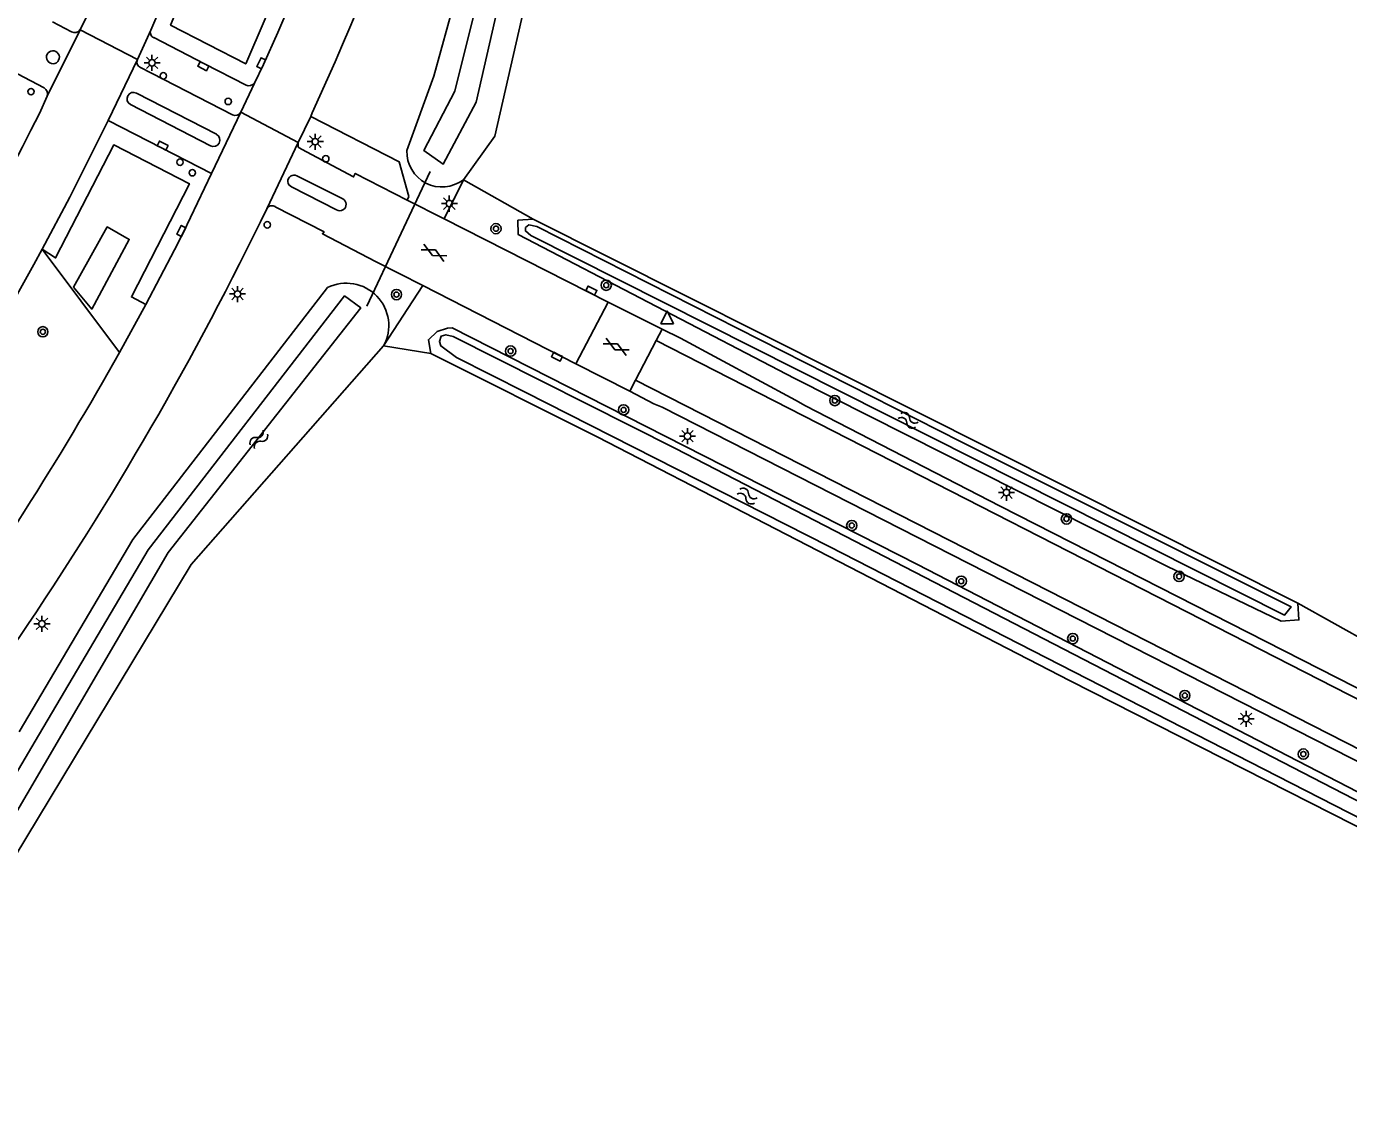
# Model space of a CAD drawing. Extents: x 128999 to 131010, y 395498 to 399007.
# Drawn here: x 129529.8 to 129632.7, y 398210.8 to 398294.6 of the extents above; entities that cross this region are included whole.
import ezdxf

# ---------------------------------------------------------------- set-up
doc = ezdxf.new("R2010")
doc.units = 0
for name, color, linetype in [('gg-knt-verharding', 7, 'Continuous'), ('gg-knt-verharding nz', 7, 'Continuous'), ('gg-kntw-bovenkant insteek waterloop', 7, 'Continuous'), ('gg-kntw-waterlijn', 7, 'Continuous'), ('gg-kwrk-duiker nz buis', 7, 'Continuous'), ('gt-grn-groengrens', 7, 'Continuous'), ('gt-grn-weggrens', 7, 'Continuous'), ('gt-symb-boom', 7, 'Continuous'), ('gt-symb-drukknoppaal', 7, 'Continuous'), ('gt-symb-gesloten verharding', 7, 'Continuous'), ('gt-symb-kolk', 7, 'Continuous'), ('gt-symb-lichtmast', 7, 'Continuous'), ('gt-symb-verkeersregelinstallatiepaal', 7, 'Continuous'), ('gt-symb-waterafsluiter', 7, 'Continuous'), ('gt-symb-watersymbool', 7, 'Continuous')]:
    doc.layers.add(name, color=color, linetype=linetype)

# ---------------------------------------------------------------- blocks, each defined once
blk = doc.blocks.new('gt0-BOOM')
at = {"layer": 'gt-symb-boom'}
for radius in [0.4, 0.2]:
    blk.add_circle((0, 0), radius, dxfattribs=at)
blk = doc.blocks.new('gt0-KOLK')
at = {"layer": 'gt-symb-kolk'}
blk.add_lwpolyline([(0, 0), (0.38, 0), (0.38, 0.4), (-0.38, 0.4), (-0.38, 0), (0, 0)], dxfattribs=at)
blk = doc.blocks.new('gt0-WA')
at = {"layer": 'gt-symb-watersymbool'}
for centre, start, end in [((-0.32, 0.02), 28.0725, 151.9275), ((0.43, 0.42), 208.0725, 331.9275), ((-0.32, -0.43), 28.0725, 151.9275), ((0.43, -0.03), 208.0725, 331.9275)]:
    blk.add_arc(centre, 0.425, start, end, dxfattribs=at)
blk = doc.blocks.new('gt0-LMAST')
at = {"layer": 'gt-symb-lichtmast'}
for p, q in [((-0.18, 0.17), (-0.45, 0.44)), ((-0.01, 0.25), (-0.01, 0.62)), ((0.17, 0.17), (0.44, 0.44)), ((-0.26, 0), (-0.63, 0)), ((-0.18, -0.18), (-0.45, -0.45)), ((-0.01, -0.25), (-0.01, -0.63)), ((0.44, -0.45), (0.17, -0.18)), ((0.24, 0), (0.62, 0))]:
    blk.add_line(p, q, dxfattribs=at)
blk.add_circle((-0.01, 0), 0.25, dxfattribs=at)
blk = doc.blocks.new('gt0-GESVH1')
at = {"layer": 'gt-symb-gesloten verharding'}
for p, q in [((-0.99, -0.26), (0.01, 0.24)), ((0.01, -0.26), (-0.99, 0.24)), ((0.01, 0.24), (1.01, -0.26)), ((1.01, 0.24), (0.01, -0.26))]:
    blk.add_line(p, q, dxfattribs=at)
blk = doc.blocks.new('gt0-WAFSL')
at = {"layer": 'gt-symb-waterafsluiter'}
for p, q in [((-0.5, -0.33), (0, 0.67)), ((0, 0.67), (0.5, -0.33)), ((0.5, -0.33), (-0.5, -0.33))]:
    blk.add_line(p, q, dxfattribs=at)
blk = doc.blocks.new('gt0-DPAAL')
at = {"layer": 'gt-symb-drukknoppaal'}
blk.add_circle((0, 0), 0.25, dxfattribs=at)
blk = doc.blocks.new('gt0-VIPAAL')
at = {"layer": 'gt-symb-verkeersregelinstallatiepaal'}
blk.add_circle((0, 0), 0.25, dxfattribs=at)

msp = doc.modelspace()

# ---------------------------------------------------------------- linework, layer by layer
at = {"layer": 'gg-knt-verharding'}
for p, q in [((129541.08, 398298.03), (129539.48, 398294.33)), ((129534.95, 398296.34), (129534, 398294.37)), ((129533.31, 398294.19), (129531.83, 398294.99)), ((129538.46, 398292.05), (129539.48, 398294.33)), ((129531.2, 398289.84), (129527.55, 398291.73)), ((129545.84, 398287.74), (129538.68, 398291.42)), ((129548.26, 398291.67), (129547.55, 398290.22)), ((129547.55, 398290.22), (129546.48, 398287.96)), ((129530.82, 398287.85), (129531.42, 398289.2)), ((129544.6, 398286.23), (129538.37, 398289.44)), ((129537.9, 398288.55), (129544.13, 398285.33)), ((129551.93, 398287.61), (129552.04, 398287.89)), ((129536.18, 398287.31), (129535.82, 398286.59)), ((129550.94, 398285.59), (129551.93, 398287.61)), ((129542.04, 398278.62), (129544.2, 398283.19)), ((129550.84, 398283.01), (129554.42, 398281.22)), ((129553.93, 398280.36), (129550.43, 398282.14)), ((129559.42, 398281.12), (129562.3, 398279.65)), ((129548.01, 398279.41), (129548.51, 398280.44)), ((129562.3, 398279.65), (129575.06, 398273.17)), ((129560.66, 398274.46), (129556.98, 398276.33)), ((129572.55, 398268.38), (129560.66, 398274.46)), ((129537.05, 398269.26), (129539.1, 398272.99)), ((129575.06, 398273.17), (129572.55, 398268.38)), ((129575.06, 398273.17), (129579.27, 398271.06)), ((129579.27, 398271.06), (129578.81, 398270.18)), ((129578.81, 398270.18), (129577.2, 398267.11)), ((129576.75, 398266.25), (129572.55, 398268.38)), ((129577.2, 398267.11), (129576.75, 398266.25))]:
    msp.add_line(p, q, dxfattribs=at)
for points in [[(129542.64, 398301.81), (129543.76, 398301.28), (129541.03, 398294.73), (129546.88, 398291.71), (129549.9, 398298.74)], [(129551.1, 398298.21), (129549.37, 398294.15), (129548.26, 398291.67)], [(129546.9, 398290.06), (129543.66, 398291.7), (129539.73, 398293.75)], [(129544.2, 398283.19), (129540.31, 398285.17), (129536.18, 398287.31)], [(129551.93, 398287.61), (129558.82, 398284.09), (129559.56, 398281.38), (129559.42, 398281.12)], [(129531.03, 398277.29), (129533.18, 398281.34), (129535.82, 398286.59)], [(129539.1, 398272.99), (129537.98, 398273.58), (129542.49, 398282.39), (129536.61, 398285.4), (129532.08, 398276.61), (129531.03, 398277.29)], [(129559.42, 398281.12), (129555.39, 398283.19), (129555.26, 398282.91), (129551.2, 398285.08), (129550.96, 398285.24), (129550.94, 398285.59)], [(129556.98, 398276.33), (129552.84, 398278.49), (129552.97, 398278.64), (129549.17, 398280.6)], [(129542.04, 398278.62), (129541.34, 398277.24), (129539.1, 398272.99)], [(129679.96, 398219.34), (129667.16, 398225.88), (129649.7, 398234.83), (129605.57, 398257.31), (129590.41, 398265.1), (129589.65, 398265.54), (129580.7, 398270.36), (129579.27, 398271.06)], [(129675.85, 398215.82), (129661.53, 398223.06), (129632.86, 398237.71), (129603.12, 398252.84), (129579.27, 398265.01), (129578.61, 398265.26), (129576.75, 398266.25)]]:
    msp.add_lwpolyline(points, dxfattribs=at)
for centre, radius, start, end in [((129331.37, 398389.38), 242.89, 335.3035, 346.2781), ((129533.55, 398294.68), 0.543, 243.6987, 325.3529), ((129539.89, 398294.16), 0.444, 157.6901, 248.2062), ((129531.86, 398292.23), 0.495, 62.0939, 243.0681), ((129531.88, 398292.22), 0.495, 240.6234, 64.5387), ((129538.89, 398291.85), 0.481, 155.4135, 244.0431), ((129530.89, 398289.38), 0.554, 341.5333, 55.6622), ((129547.13, 398290.54), 0.53, 243.6674, 323.1333), ((129538.14, 398288.99), 0.505, 63.0837, 241.5048), ((129309.36, 398399.01), 247.79, 322.5677, 333.3459), ((129546.05, 398288.18), 0.487, 245.0896, 331.9967), ((129544.36, 398285.78), 0.507, 243.4649, 61.6866), ((129550.63, 398282.58), 0.48, 64.2569, 244.4826), ((129548.92, 398280.2), 0.474, 58.0957, 149.1134), ((129554.19, 398280.78), 0.495, 239.1231, 62.4075), ((129313.42, 398394.08), 261.12, 317.0038, 333.9503), ((129319.39, 398392.07), 240.77, 321.3557, 331.5278), ((129315.92, 398393.31), 253.55, 317.6927, 330.7089)]:
    msp.add_arc(centre, radius, start, end, dxfattribs=at)
at = {"layer": 'gg-knt-verharding nz'}
for p, q in [((129534, 398294.37), (129531.42, 398289.2)), ((129536.18, 398287.31), (129538.46, 398292.05)), ((129546.48, 398287.96), (129544.2, 398283.19)), ((129550.94, 398285.59), (129548.51, 398280.44)), ((129683.89, 398216.46), (129578.81, 398270.18)), ((129682.35, 398213.45), (129577.2, 398267.11))]:
    msp.add_line(p, q, dxfattribs=at)
at = {"layer": 'gg-kntw-bovenkant insteek waterloop'}
msp.add_line((129628.72, 398249.77), (129569.23, 398279.62), dxfattribs=at)
for points in [[(129607.05, 398486.03), (129563.14, 398296.68), (129561.51, 398290.76), (129559.41, 398284.96)], [(129563.81, 398282.69), (129566.24, 398286.08), (129600.4, 398435.53)], [(129569.23, 398279.62), (129568.05, 398279.55), (129568.07, 398278.43), (129589.58, 398267.23), (129618.54, 398252.64), (129627.43, 398248.37), (129628.8, 398248.45), (129628.72, 398249.77)], [(129529.24, 398239.76), (129538.08, 398254.71), (129553.23, 398274.31)], [(129673.2, 398214.69), (129637.27, 398233.06), (129599.12, 398252.77), (129562.93, 398271.18), (129562.57, 398271.15), (129561.77, 398270.9), (129561.09, 398270.25), (129561.26, 398269.18)], [(129557.6, 398269.78), (129542.64, 398252.76), (129469.44, 398131.55), (129468, 398125.77)], [(129561.26, 398269.18), (129574.21, 398262.7), (129611, 398243.72), (129670.31, 398213.6), (129672.37, 398212.45)]]:
    msp.add_lwpolyline(points, dxfattribs=at)
for centre, radius, start, end in [((129562.14, 398284.86), 2.73, 177.8975, 307.4914), ((129554.7, 398271.35), 3.3, 331.5471, 116.3546)]:
    msp.add_arc(centre, radius, start, end, dxfattribs=at)
at = {"layer": 'gg-kntw-waterlijn'}
for points in [[(129609.28, 398485.99), (129604.13, 398465.94), (129564.79, 398296.26), (129563.13, 398289.59), (129560.72, 398284.98), (129562.22, 398283.9), (129564.79, 398288.72), (129605.25, 398465.73), (129610.1, 398485.78)], [(129569.52, 398279.05), (129602.54, 398262.31), (129628.19, 398249.48), (129627.68, 398248.82), (129569.04, 398278.35), (129568.63, 398278.72), (129568.63, 398278.97), (129568.9, 398279.18), (129569.52, 398279.05)], [(129466.72, 398131.36), (129484.59, 398161.79), (129512.85, 398209.1), (129530.49, 398239.02), (129539.28, 398253.9), (129554.56, 398273.66), (129555.82, 398272.72), (129540.85, 398253.69), (129528.53, 398232.61), (129500.67, 398185.83), (129467.47, 398130.75), (129466.23, 398125.67)], [(129563.01, 398270.51), (129580.31, 398261.78), (129629.88, 398236.18), (129673.19, 398213.82), (129673.74, 398213.21), (129673.62, 398212.82), (129673.35, 398212.65), (129668.8, 398214.98), (129628.21, 398235.76), (129592.26, 398254.16), (129568.61, 398266.17), (129563.26, 398268.87), (129562.05, 398269.77), (129561.94, 398270.12), (129562.07, 398270.53), (129562.44, 398270.64), (129563.01, 398270.51)]]:
    msp.add_lwpolyline(points, dxfattribs=at)
at = {"layer": 'gg-kwrk-duiker nz buis'}
msp.add_line((129561.21, 398283.33), (129556.29, 398272.87), dxfattribs=at)
at = {"layer": 'gt-grn-groengrens'}
for p, q in [((129563.81, 398282.69), (129562.3, 398279.65)), ((129569.23, 398279.62), (129563.81, 398282.69)), ((129531.03, 398277.29), (129537.05, 398269.26)), ((129560.66, 398274.46), (129557.6, 398269.78)), ((129557.6, 398269.78), (129561.26, 398269.18)), ((129634.48, 398246.54), (129628.72, 398249.77))]:
    msp.add_line(p, q, dxfattribs=at)
msp.add_lwpolyline([(129533.47, 398274.34), (129534.9, 398272.64), (129537.81, 398278.05), (129536.1, 398279.02), (129533.47, 398274.34)], dxfattribs=at)
at = {"layer": 'gt-grn-weggrens'}
for p, q in [((129534, 398294.37), (129538.46, 398292.05)), ((129546.48, 398287.96), (129550.94, 398285.59))]:
    msp.add_line(p, q, dxfattribs=at)

# ---------------------------------------------------------------- block references
at = {"layer": 'gt-symb-boom'}
for p in [(129566.34, 398278.89), (129574.92, 398274.49), (129558.6, 398273.76), (129531.09, 398270.87), (129567.48, 398269.37), (129576.27, 398264.79), (129592.7, 398265.52), (129594.02, 398255.8), (129610.72, 398256.31), (129602.54, 398251.46), (129619.48, 398251.84), (129611.21, 398247), (129619.93, 398242.57), (129629.15, 398238.02)]:
    msp.add_blockref('gt0-BOOM', p, dxfattribs=at)
at = {"layer": 'gt-symb-drukknoppaal'}
for p in [(129540.46, 398290.78), (129541.76, 398284.06), (129553.1, 398284.33)]:
    msp.add_blockref('gt0-DPAAL', p, dxfattribs=at)
at = {"layer": 'gt-symb-gesloten verharding'}
for p, rotation in [((129561.51, 398277.03), -27.051682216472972), ((129575.69, 398269.71), -26.616299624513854)]:
    msp.add_blockref('gt0-GESVH1', p, dxfattribs=dict(at, rotation=rotation))
at = {"layer": 'gt-symb-kolk'}
for p, rotation in [((129543.66, 398291.7), 152.52184532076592), ((129548.26, 398291.67), 64.71651982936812), ((129540.31, 398285.17), -26.96205494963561), ((129542.04, 398278.62), 62.999345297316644), ((129573.67, 398273.9), -26.872538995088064), ((129571.17, 398269.11), 152.99934529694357)]:
    msp.add_blockref('gt0-KOLK', p, dxfattribs=dict(at, rotation=rotation))
at = {"layer": 'gt-symb-lichtmast'}
for p in [(129539.59, 398291.79), (129552.29, 398285.66), (129562.72, 398280.84), (129546.24, 398273.81), (129581.25, 398262.75), (129606.06, 398258.36), (129531.03, 398248.15), (129624.7, 398240.77)]:
    msp.add_blockref('gt0-LMAST', p, dxfattribs=at)
at = {"layer": 'gt-symb-verkeersregelinstallatiepaal'}
for p in [(129530.17, 398289.55), (129545.51, 398288.79), (129542.72, 398283.24), (129548.55, 398279.19)]:
    msp.add_blockref('gt0-VIPAAL', p, dxfattribs=at)
at = {"layer": 'gt-symb-waterafsluiter'}
msp.add_blockref('gt0-WAFSL', (129579.66, 398271.82), dxfattribs=at)
at = {"layer": 'gt-symb-watersymbool'}
for p, rotation in [((129598.36, 398264.01), -27.20591683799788), ((129547.85, 398262.46), 48.69008152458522), ((129585.84, 398258.12), -27.205916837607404)]:
    msp.add_blockref('gt0-WA', p, dxfattribs=dict(at, rotation=rotation))

doc.saveas('drawing.dxf')
